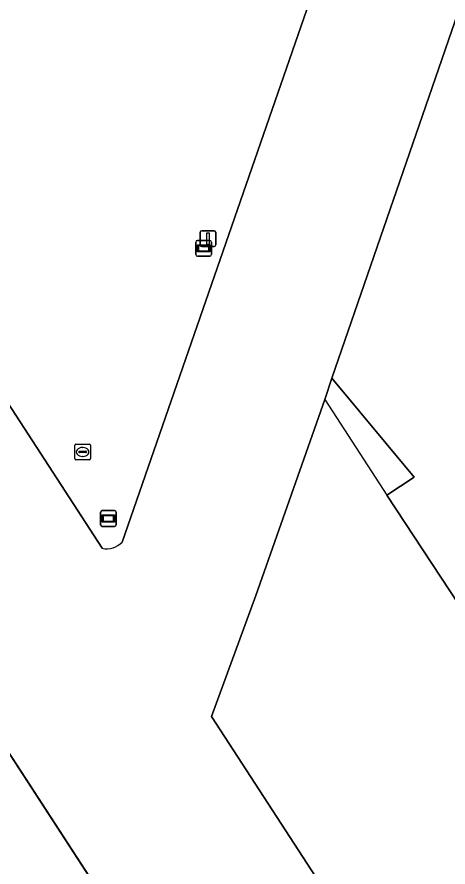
# Model space of a CAD drawing. Extents: x 155018 to 156648, y 383979 to 385733.
# Drawn here: x 156133.6 to 156160.9, y 384856.3 to 384910.2 of the extents above; entities that cross this region are included whole.
import ezdxf

# ---------------------------------------------------------------- set-up
doc = ezdxf.new("R2010")
doc.units = 0
for name, color, linetype in [('IMGEO_Erf', 7, 'Continuous'), ('IMGEO_Groenvoorziening', 7, 'Continuous'), ('IMGEO_Lichtmast', 7, 'Continuous'), ('IMGEO_Lijnafwatering', 7, 'Continuous'), ('IMGEO_Pand', 7, 'Continuous'), ('IMGEO_Pand_overbouw', 7, 'Continuous'), ('IMGEO_Rijbaan_lokaal_gesloten', 7, 'Continuous'), ('IMGEO_Rijbaan_regionaal_gesloten', 7, 'Continuous'), ('IMGEO_Rioolput', 7, 'Continuous'), ('IMGEO_Verklikker', 7, 'Continuous'), ('IMGEO_Wegwijzer', 7, 'Continuous')]:
    doc.layers.add(name, color=color, linetype=linetype)

msp = doc.modelspace()

# ---------------------------------------------------------------- linework, layer by layer
at = {"layer": 'IMGEO_Erf'}
msp.add_lwpolyline([(156199.307, 384815.516), (156191.705, 384827.245), (156193.388, 384828.676), (156187.924, 384835.202), (156186.993, 384834.431), (156183.624, 384839.523), (156183.738, 384839.598), (156184.392, 384838.609), (156194.067, 384846.739), (156192.207, 384848.969), (156182.763, 384841.052), (156183.647, 384839.735), (156183.52, 384839.663), (156169.169, 384861.373), (156170.762, 384862.427), (156167.07, 384866.843), (156166.131, 384866.069), (156157.059, 384879.875), (156158.797, 384881.017), (156153.572, 384887.297), (156153.124, 384885.929), (156148.752, 384873.511), (156145.946, 384865.843), (156188.639, 384800.147)], dxfattribs=at)
at = {"layer": 'IMGEO_Groenvoorziening'}
for points in [[(156140.295, 384876.901), (156160.213, 384934.394)], [(156126.492, 384895.779), (156139.017, 384876.506)]]:
    msp.add_lwpolyline(points, dxfattribs=at)
msp.add_arc((156139.288, 384877.894), 1.415, 258.9574, 315.3929, dxfattribs=at)
at = {"layer": 'IMGEO_Lichtmast'}
for p, q in [((156145.329, 384896.638), (156146.119, 384896.638)), ((156146.119, 384896.638), (156145.329, 384896.638)), ((156145.229, 384895.738), (156145.229, 384896.538)), ((156145.229, 384896.538), (156145.229, 384895.738)), ((156146.219, 384896.538), (156146.219, 384895.738)), ((156146.219, 384895.738), (156146.219, 384896.538)), ((156146.119, 384895.638), (156145.329, 384895.638)), ((156145.329, 384895.638), (156146.119, 384895.638))]:
    msp.add_line(p, q, dxfattribs=at)
msp.add_lwpolyline([(156145.649, 384896.513), (156145.799, 384896.513), (156145.799, 384895.763), (156145.649, 384895.763), (156145.649, 384896.513)], dxfattribs=at)
for centre, start, end in [((156145.329, 384896.538), 90, 180), ((156145.329, 384896.538), 90, 180), ((156146.119, 384896.538), 0, 90), ((156146.119, 384896.538), 360, 90), ((156145.329, 384895.738), 180, 270), ((156145.329, 384895.738), 180, 270), ((156146.119, 384895.738), 270, 0), ((156146.119, 384895.738), 270, 0)]:
    msp.add_arc(centre, 0.1, start, end, dxfattribs=at)
at = {"layer": 'IMGEO_Lijnafwatering'}
for points in [[(156136.68, 384858.038), (156126.055, 384874.378)], [(156147.305, 384841.699), (156136.68, 384858.038)]]:
    msp.add_lwpolyline(points, dxfattribs=at)
at = {"layer": 'IMGEO_Pand'}
msp.add_lwpolyline([(156165.069, 384920.619), (156153.572, 384887.297), (156158.797, 384881.017), (156157.059, 384879.875), (156166.131, 384866.069), (156167.07, 384866.843), (156170.762, 384862.427), (156169.169, 384861.373), (156183.52, 384839.663), (156183.647, 384839.735), (156182.763, 384841.052), (156192.207, 384848.969), (156196.184, 384852.302), (156232.466, 384882.716), (156213.297, 384905.762), (156214.39, 384906.695), (156179.317, 384948.681)], dxfattribs=at)
at = {"layer": 'IMGEO_Pand_overbouw'}
msp.add_lwpolyline([(156157.059, 384879.875), (156158.797, 384881.017), (156153.572, 384887.297), (156153.124, 384885.929)], close=True, dxfattribs=at)
at = {"layer": 'IMGEO_Rijbaan_lokaal_gesloten'}
for points in [[(156188.639, 384800.147), (156145.946, 384865.843), (156148.752, 384873.511), (156153.124, 384885.929), (156153.572, 384887.297), (156165.069, 384920.619), (156168.503, 384930.433), (156170.794, 384937.028), (156170.836, 384937.151), (156172.174, 384941.061), (156172.709, 384942.669), (156173.417, 384951.207), (156172.912, 384954.155), (156171.51, 384957.261), (156170.481, 384959.01), (156161.907, 384969.277), (156154.191, 384978.464), (156151.744, 384980.933), (156149.024, 384982.844), (156147.07, 384983.841)], [(156163.674, 384945.094), (156160.213, 384934.394), (156140.295, 384876.901)], [(156093.629, 384937.193), (156100.23, 384925.664), (156107.134, 384914.315), (156111.656, 384906.969), (156116.237, 384899.66), (156120.875, 384892.387), (156132.952, 384873.815), (156126.687, 384873.406), (156144.003, 384846.776), (156150.3, 384847.136), (156183.156, 384796.609), (156188.723, 384787.371)], [(156139.017, 384876.506), (156126.492, 384895.779)]]:
    msp.add_lwpolyline(points, dxfattribs=at)
msp.add_arc((156139.288, 384877.894), 1.415, 258.9574, 315.3929, dxfattribs=at)
at = {"layer": 'IMGEO_Rijbaan_regionaal_gesloten'}
msp.add_lwpolyline([(156178.532, 384793.676), (156144.003, 384846.776), (156126.687, 384873.406), (156116.278, 384889.413)], dxfattribs=at)
at = {"layer": 'IMGEO_Rioolput'}
for p, q in [((156137.355, 384883.115), (156138.207, 384883.115)), ((156137.28, 384882.189), (156137.28, 384883.041)), ((156137.539, 384882.609), (156137.539, 384882.621)), ((156137.977, 384882.572), (156137.579, 384882.572)), ((156137.582, 384882.658), (156137.98, 384882.658)), ((156137.768, 384882.895), (156137.793, 384882.895)), ((156138.023, 384882.621), (156138.023, 384882.609)), ((156138.281, 384883.041), (156138.281, 384882.189)), ((156138.207, 384882.115), (156137.355, 384882.115)), ((156137.791, 384882.335), (156137.766, 384882.335))]:
    msp.add_line(p, q, dxfattribs=at)
for points in [[(156137.355, 384883.115), (156138.207, 384883.115)], [(156137.28, 384882.189), (156137.28, 384883.041)], [(156138.281, 384883.041), (156138.281, 384882.189)], [(156138.207, 384882.115), (156137.355, 384882.115)]]:
    msp.add_lwpolyline(points, dxfattribs=at)
for centre, radius, start, end in [((156137.357, 384883.039), 0.0765, 91.552, 178.448), ((156137.357, 384883.039), 0.0765, 91.552, 178.448), ((156138.205, 384883.039), 0.0765, 1.552, 88.448), ((156138.205, 384883.039), 0.0765, 1.552, 88.448), ((156137.579, 384882.618), 0.0403, 85.8775, 175.7526), ((156137.576, 384882.608), 0.0366, 178.938, 274.7102), ((156137.98, 384882.615), 0.043, 264.8664, 352.4533), ((156137.984, 384882.62), 0.0386, 1.7309, 96.639), ((156137.357, 384882.191), 0.0765, 181.552, 268.448), ((156137.357, 384882.191), 0.0765, 181.552, 268.448), ((156138.205, 384882.191), 0.0765, 271.552, 358.448), ((156138.205, 384882.191), 0.0765, 271.552, 358.448)]:
    msp.add_arc(centre, radius, start, end, dxfattribs=at)
for centre, major_axis, ratio, start_param, end_param in [((156137.767, 384882.615), (-0.387, 0.002), 0.722429, 4.712389, 7.853982), ((156137.792, 384882.615), (-0.39, 0.002), 0.717154, 1.570796, 4.712389)]:
    msp.add_ellipse(centre, major_axis=major_axis, ratio=ratio, start_param=start_param, end_param=end_param, dxfattribs=at)
at = {"layer": 'IMGEO_Verklikker'}
for p, q in [((156145.051, 384896.02), (156145.841, 384896.02)), ((156145.841, 384896.02), (156145.051, 384896.02)), ((156144.951, 384895.12), (156144.951, 384895.92)), ((156144.951, 384895.92), (156144.951, 384895.12)), ((156145.941, 384895.92), (156145.941, 384895.12)), ((156145.941, 384895.12), (156145.941, 384895.92)), ((156145.841, 384895.02), (156145.051, 384895.02)), ((156145.051, 384895.02), (156145.841, 384895.02))]:
    msp.add_line(p, q, dxfattribs=at)
for points in [[(156145.052, 384895.752), (156145.84, 384895.752), (156145.84, 384895.288), (156145.052, 384895.288), (156145.052, 384895.752)], [(156145.117, 384895.687), (156145.117, 384895.353), (156145.775, 384895.353), (156145.775, 384895.687), (156145.117, 384895.687)]]:
    msp.add_lwpolyline(points, dxfattribs=at)
for centre, start, end in [((156145.051, 384895.92), 90, 180), ((156145.051, 384895.92), 90, 180), ((156145.841, 384895.92), 0, 90), ((156145.841, 384895.92), 360, 90), ((156145.051, 384895.12), 180, 270), ((156145.051, 384895.12), 180, 270), ((156145.841, 384895.12), 270, 0), ((156145.841, 384895.12), 270, 0)]:
    msp.add_arc(centre, 0.1, start, end, dxfattribs=at)
at = {"layer": 'IMGEO_Wegwijzer'}
for p, q in [((156138.919, 384877.992), (156138.919, 384878.792)), ((156138.919, 384878.792), (156138.919, 384877.992)), ((156139.019, 384878.892), (156139.809, 384878.892)), ((156139.809, 384878.892), (156139.019, 384878.892)), ((156139.909, 384878.792), (156139.909, 384877.992)), ((156139.909, 384877.992), (156139.909, 384878.792)), ((156139.809, 384877.892), (156139.019, 384877.892)), ((156139.019, 384877.892), (156139.809, 384877.892))]:
    msp.add_line(p, q, dxfattribs=at)
for points in [[(156139.02, 384878.624), (156139.808, 384878.624), (156139.808, 384878.16), (156139.02, 384878.16), (156139.02, 384878.624)], [(156139.085, 384878.559), (156139.085, 384878.225), (156139.743, 384878.225), (156139.743, 384878.559), (156139.085, 384878.559)]]:
    msp.add_lwpolyline(points, dxfattribs=at)
for centre, start, end in [((156139.019, 384878.792), 90, 180), ((156139.019, 384878.792), 90, 180), ((156139.809, 384878.792), 0, 90), ((156139.809, 384878.792), 360, 90), ((156139.019, 384877.992), 180, 270), ((156139.019, 384877.992), 180, 270), ((156139.809, 384877.992), 270, 0), ((156139.809, 384877.992), 270, 0)]:
    msp.add_arc(centre, 0.1, start, end, dxfattribs=at)

doc.saveas('drawing.dxf')
